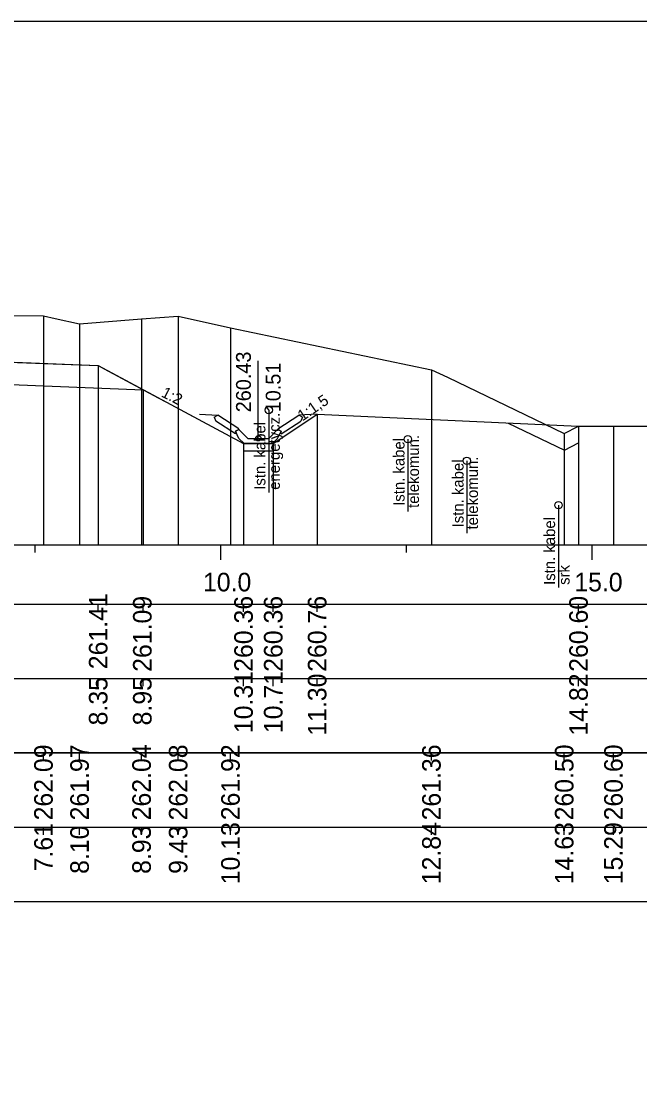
# Model space of a CAD drawing. Extents: x 6516023 to 6560129, y 5513077 to 5529206.
# Drawn here: x 6518315.53 to 6518323.86, y 5514532.41 to 5514546.66 of the extents above; entities that cross this region are included whole.
import ezdxf

# ---------------------------------------------------------------- set-up
doc = ezdxf.new("R2010")
doc.units = 0
for name, color, linetype in [('IR_default', 7, 'Continuous'), ('TOR_PRZEK_P-kable', 7, 'Continuous'), ('TOR_PRZEK_P-odwodnienie', 7, 'Continuous'), ('TOR_PRZEK_P-opisy', 7, 'Continuous'), ('TOR_PRZEK_P-schodkowanie+wymiana', 7, 'Continuous'), ('TOR_PRZEK_P-tabelka istniejace', 7, 'Continuous'), ('TOR_PRZEK_P-tabelka projektowane', 7, 'Continuous'), ('TOR_PRZEK_P-teren istniejacy', 7, 'Continuous'), ('TOR_PRZEK_P-uklad odniesienia', 7, 'Continuous'), ('TOR_PRZEK_P-warstwa ochronna I', 7, 'Continuous'), ('TOR_PRZEK_P-warstwa ochronna II', 7, 'Continuous'), ('TOR_RAMKI-ramka+tabelka 1', 7, 'Continuous')]:
    doc.layers.add(name, color=color, linetype=linetype)

msp = doc.modelspace()

# ---------------------------------------------------------------- linework, layer by layer
at = {"layer": 'IR_default'}
msp.add_lwpolyline([(6518315.354, 5514542.068), (6518316.442, 5514542.025), (6518316.563, 5514542.02), (6518316.643, 5514541.977), (6518317.369, 5514541.588), (6518317.482, 5514541.527), (6518318.52, 5514540.971), (6518318.56, 5514540.971), (6518318.92, 5514540.971), (6518318.969, 5514541.004), (6518319.415, 5514541.301), (6518319.442, 5514541.319), (6518319.511, 5514541.365), (6518319.511, 5514541.365), (6518323.031, 5514541.204)], dxfattribs=at)
at = {"layer": 'TOR_PRZEK_P-kable'}
for p, q in [((6518318.86, 5514541.422), (6518318.86, 5514540.312)), ((6518320.733, 5514541.03), (6518320.733, 5514540.056)), ((6518321.527, 5514540.739), (6518321.527, 5514539.766)), ((6518322.761, 5514540.142), (6518322.761, 5514539.032))]:
    msp.add_line(p, q, dxfattribs=at)
for centre in [(6518318.86, 5514541.422), (6518320.733, 5514541.03), (6518321.527, 5514540.739), (6518322.761, 5514540.142)]:
    msp.add_circle(centre, 0.05, dxfattribs=at)
at = {"layer": 'TOR_PRZEK_P-odwodnienie'}
for p, q in [((6518318.719, 5514541.041), (6518318.719, 5514542.085)), ((6518318.41, 5514541.1), (6518318.149, 5514541.274)), ((6518318.455, 5514541.167), (6518318.174, 5514541.354)), ((6518318.984, 5514541.167), (6518319.264, 5514541.354)), ((6518319.028, 5514541.1), (6518319.29, 5514541.274)), ((6518318.422, 5514541.117), (6518318.41, 5514541.1)), ((6518318.412, 5514541.136), (6518318.459, 5514541.16)), ((6518318.455, 5514541.167), (6518318.447, 5514541.154)), ((6518318.579, 5514541.041), (6518318.459, 5514541.16)), ((6518318.859, 5514541.041), (6518318.979, 5514541.16)), ((6518318.979, 5514541.16), (6518319.027, 5514541.136)), ((6518318.984, 5514541.167), (6518318.992, 5514541.154)), ((6518319.017, 5514541.117), (6518319.028, 5514541.1)), ((6518318.529, 5514540.971), (6518318.909, 5514540.971)), ((6518318.579, 5514541.041), (6518318.859, 5514541.041))]:
    msp.add_line(p, q, dxfattribs=at)
for points in [[(6518317.928, 5514541.365), (6518318.174, 5514541.354)], [(6518318.124, 5514541.327), (6518318.174, 5514541.354)], [(6518318.124, 5514541.327), (6518318.149, 5514541.274)], [(6518319.511, 5514541.365), (6518319.264, 5514541.354)], [(6518319.315, 5514541.327), (6518319.264, 5514541.354)], [(6518319.315, 5514541.327), (6518319.29, 5514541.274)], [(6518318.447, 5514541.154), (6518318.411, 5514541.136)], [(6518318.411, 5514541.136), (6518318.422, 5514541.117)], [(6518318.459, 5514541.041), (6518318.412, 5514541.136)], [(6518318.979, 5514541.041), (6518319.027, 5514541.136)], [(6518318.992, 5514541.154), (6518319.028, 5514541.136)], [(6518319.028, 5514541.136), (6518319.017, 5514541.117)], [(6518318.529, 5514540.971), (6518318.459, 5514541.041)], [(6518318.52, 5514540.971), (6518318.519, 5514540.971), (6518318.52, 5514540.971), (6518318.519, 5514540.97), (6518318.52, 5514540.971), (6518318.52, 5514540.97), (6518318.52, 5514540.971), (6518318.52, 5514540.971)], [(6518318.919, 5514540.971), (6518318.519, 5514540.971), (6518318.519, 5514540.871), (6518318.919, 5514540.871), (6518318.919, 5514540.971)], [(6518318.909, 5514540.971), (6518318.979, 5514541.041)], [(6518318.92, 5514540.971), (6518318.919, 5514540.971), (6518318.92, 5514540.971), (6518318.919, 5514540.97), (6518318.92, 5514540.971), (6518318.92, 5514540.97), (6518318.92, 5514540.971), (6518318.92, 5514540.971)]]:
    msp.add_lwpolyline(points, dxfattribs=at)
msp.add_circle((6518318.719, 5514541.041), 0.035, dxfattribs=at)
at = {"layer": 'TOR_PRZEK_P-schodkowanie+wymiana'}
msp.add_lwpolyline([(6518322.085, 5514541.247), (6518322.841, 5514540.881), (6518323.031, 5514540.979)], dxfattribs=at)
at = {"layer": 'TOR_PRZEK_P-tabelka istniejace'}
for p, q in [((6518315.826, 5514536.706), (6518315.826, 5514536.806)), ((6518316.312, 5514536.706), (6518316.312, 5514536.806)), ((6518317.147, 5514536.706), (6518317.147, 5514536.806)), ((6518317.64, 5514536.706), (6518317.64, 5514536.806)), ((6518318.344, 5514536.706), (6518318.344, 5514536.806)), ((6518321.05, 5514536.706), (6518321.05, 5514536.806)), ((6518322.838, 5514536.706), (6518322.838, 5514536.806)), ((6518323.501, 5514536.706), (6518323.501, 5514536.806)), ((6518272.163, 5514535.806), (6518335.963, 5514535.806)), ((6518315.826, 5514535.706), (6518315.826, 5514535.806)), ((6518316.312, 5514535.706), (6518316.312, 5514535.806)), ((6518317.147, 5514535.706), (6518317.147, 5514535.806)), ((6518317.64, 5514535.706), (6518317.64, 5514535.806)), ((6518318.344, 5514535.706), (6518318.344, 5514535.806)), ((6518321.05, 5514535.706), (6518321.05, 5514535.806)), ((6518322.838, 5514535.706), (6518322.838, 5514535.806)), ((6518323.501, 5514535.706), (6518323.501, 5514535.806))]:
    msp.add_line(p, q, dxfattribs=at)
for points in [[(6518315.826, 5514542.692), (6518315.826, 5514539.806), (6518315.826, 5514539.676), (6518315.826, 5514539.606)], [(6518317.64, 5514542.686), (6518317.64, 5514539.806), (6518317.64, 5514539.676), (6518317.64, 5514539.606)], [(6518316.312, 5514542.58), (6518316.312, 5514539.806), (6518316.312, 5514539.676), (6518316.312, 5514539.606)], [(6518317.147, 5514542.649), (6518317.147, 5514539.806), (6518317.147, 5514539.676), (6518317.147, 5514539.606)], [(6518318.344, 5514542.53), (6518318.344, 5514539.806), (6518318.344, 5514539.676), (6518318.344, 5514539.606)], [(6518321.05, 5514541.963), (6518321.05, 5514539.806), (6518321.05, 5514539.676), (6518321.05, 5514539.606)], [(6518322.838, 5514541.104), (6518322.838, 5514539.806), (6518322.838, 5514539.676), (6518322.838, 5514539.606)], [(6518323.501, 5514541.204), (6518323.501, 5514539.806), (6518323.501, 5514539.676), (6518323.501, 5514539.606)]]:
    msp.add_lwpolyline(points, dxfattribs=at)
msp.add_lwpolyline([(6518272.163, 5514536.806), (6518272.163, 5514534.806), (6518335.963, 5514534.806), (6518335.963, 5514536.806)], close=True, dxfattribs=at)
at = {"layer": 'TOR_PRZEK_P-tabelka projektowane'}
for p, q in [((6518316.563, 5514538.706), (6518316.563, 5514538.806)), ((6518317.168, 5514538.706), (6518317.168, 5514538.806)), ((6518318.52, 5514538.706), (6518318.52, 5514538.806)), ((6518318.92, 5514538.706), (6518318.92, 5514538.806)), ((6518319.511, 5514538.706), (6518319.511, 5514538.806)), ((6518323.031, 5514538.706), (6518323.031, 5514538.806)), ((6518272.163, 5514537.806), (6518335.963, 5514537.806)), ((6518316.563, 5514537.706), (6518316.563, 5514537.806)), ((6518317.168, 5514537.706), (6518317.168, 5514537.806)), ((6518318.52, 5514537.706), (6518318.52, 5514537.806)), ((6518318.92, 5514537.706), (6518318.92, 5514537.806)), ((6518319.511, 5514537.706), (6518319.511, 5514537.806)), ((6518323.031, 5514537.706), (6518323.031, 5514537.806))]:
    msp.add_line(p, q, dxfattribs=at)
for points in [[(6518316.563, 5514542.02), (6518316.563, 5514539.806), (6518316.563, 5514539.676), (6518316.563, 5514539.606)], [(6518317.168, 5514541.696), (6518317.168, 5514539.806), (6518317.168, 5514539.676), (6518317.168, 5514539.606)], [(6518319.511, 5514541.365), (6518319.511, 5514539.806), (6518319.511, 5514539.676), (6518319.511, 5514539.606)], [(6518323.031, 5514541.204), (6518323.031, 5514539.806), (6518323.031, 5514539.676), (6518323.031, 5514539.606)], [(6518318.52, 5514540.971), (6518318.52, 5514539.806), (6518318.52, 5514539.676), (6518318.52, 5514539.606)], [(6518318.92, 5514540.971), (6518318.92, 5514539.806), (6518318.92, 5514539.676), (6518318.92, 5514539.606)]]:
    msp.add_lwpolyline(points, dxfattribs=at)
msp.add_lwpolyline([(6518272.163, 5514538.806), (6518272.163, 5514536.806), (6518335.963, 5514536.806), (6518335.963, 5514538.806)], close=True, dxfattribs=at)
at = {"layer": 'TOR_PRZEK_P-teren istniejacy'}
msp.add_lwpolyline([(6518300.126, 5514542.61), (6518302.519, 5514542.624), (6518303.188, 5514542.747), (6518303.366, 5514542.824), (6518308.471, 5514542.755), (6518311.125, 5514542.788), (6518311.611, 5514542.717), (6518311.789, 5514542.674), (6518312.356, 5514542.67), (6518312.783, 5514542.663), (6518314.823, 5514542.694), (6518315.826, 5514542.692), (6518315.983, 5514542.655), (6518316.312, 5514542.58), (6518317.147, 5514542.649), (6518317.64, 5514542.686), (6518318.344, 5514542.53), (6518321.05, 5514541.963), (6518321.266, 5514541.866), (6518322.838, 5514541.104), (6518323.031, 5514541.204), (6518323.501, 5514541.204), (6518324.212, 5514541.204)], dxfattribs=at)
at = {"layer": 'TOR_PRZEK_P-uklad odniesienia'}
for p, q in [((6518275.963, 5514539.606), (6518335.963, 5514539.606)), ((6518315.713, 5514539.506), (6518315.713, 5514539.606)), ((6518318.213, 5514539.406), (6518318.213, 5514539.606)), ((6518320.713, 5514539.506), (6518320.713, 5514539.606)), ((6518323.213, 5514539.406), (6518323.213, 5514539.606))]:
    msp.add_line(p, q, dxfattribs=at)
at = {"layer": 'TOR_PRZEK_P-warstwa ochronna I'}
msp.add_lwpolyline([(6518307.451, 5514542.084), (6518306.163, 5514542.082), (6518307.463, 5514542.084), (6518308.213, 5514542.054), (6518312.263, 5514541.892), (6518317.168, 5514541.696)], dxfattribs=at)
at = {"layer": 'TOR_PRZEK_P-warstwa ochronna II'}
msp.add_lwpolyline([(6518289.955, 5514541.285), (6518290.564, 5514540.879), (6518290.964, 5514540.879), (6518293.913, 5514542.353), (6518295.913, 5514542.433), (6518297.163, 5514542.383), (6518297.913, 5514542.353), (6518300.613, 5514542.245), (6518301.013, 5514542.241), (6518303.713, 5514542.349), (6518304.463, 5514542.379), (6518306.017, 5514542.382), (6518307.463, 5514542.384), (6518308.213, 5514542.354), (6518312.263, 5514542.192), (6518316.563, 5514542.02), (6518318.52, 5514540.971), (6518318.92, 5514540.971), (6518319.511, 5514541.365), (6518323.031, 5514541.204)], dxfattribs=at)
at = {"layer": 'TOR_RAMKI-ramka+tabelka 1'}
msp.add_lwpolyline([(6518269.513, 5514546.656), (6518517.013, 5514546.656), (6518517.013, 5514518.156), (6518269.513, 5514518.156)], close=True, dxfattribs=at)

# ---------------------------------------------------------------- texts
at = {"layer": 'TOR_PRZEK_P-kable'}
for s, height, p in [('Istn. kabel', 0.14999, (6518318.815, 5514540.348)), ('energetycz.', 0.14999, (6518319.009, 5514540.348)), ('Istn. kabel', 0.14999, (6518320.688, 5514540.132)), ('telekomun.', 0.15, (6518320.883, 5514540.104)), ('Istn. kabel', 0.14999, (6518321.483, 5514539.842)), ('telekomun.', 0.15, (6518321.677, 5514539.814)), ('Istn. kabel', 0.14999, (6518322.716, 5514539.068)), ('srk', 0.15, (6518322.91, 5514539.068))]:
    msp.add_text(s, height=height, rotation=90.0511, dxfattribs=at).set_placement(p)
at = {"layer": 'TOR_PRZEK_P-odwodnienie'}
for s, p in [('260.43', (6518318.619, 5514541.391)), ('10.51', (6518319.019, 5514541.391))]:
    msp.add_text(s, height=0.2, rotation=90, dxfattribs=at).set_placement(p)
at = {"layer": 'TOR_PRZEK_P-opisy'}
for s, rotation, p in [('1:2', 332.9299, (6518317.401, 5514541.609)), ('1:1,5', 34.0701, (6518319.312, 5514541.267))]:
    msp.add_text(s, height=0.15, rotation=rotation, dxfattribs=at).set_placement(p)
at = {"layer": 'TOR_PRZEK_P-tabelka istniejace'}
for s, p in [('262.09', (6518315.951, 5514535.898)), ('261.97', (6518316.437, 5514535.898)), ('262.04', (6518317.272, 5514535.899)), ('262.08', (6518317.765, 5514535.898)), ('261.92', (6518318.469, 5514535.9)), ('261.36', (6518321.175, 5514535.898)), ('260.50', (6518322.963, 5514535.898)), ('260.60', (6518323.626, 5514535.898)), ('7.61', (6518315.951, 5514535.212)), ('10.13', (6518318.469, 5514535.038)), ('12.84', (6518321.175, 5514535.039)), ('14.63', (6518322.963, 5514535.038)), ('15.29', (6518323.626, 5514535.038)), ('8.10', (6518316.437, 5514535.178)), ('8.93', (6518317.272, 5514535.178)), ('9.43', (6518317.765, 5514535.178))]:
    msp.add_text(s, height=0.25, rotation=90, dxfattribs=at).set_placement(p)
at = {"layer": 'TOR_PRZEK_P-tabelka projektowane'}
for s, p in [('261.41', (6518316.688, 5514537.933)), ('261.09', (6518317.282, 5514537.898)), ('260.36', (6518318.645, 5514537.898)), ('260.36', (6518319.045, 5514537.898)), ('260.76', (6518319.636, 5514537.898)), ('260.60', (6518323.156, 5514537.898)), ('10.31', (6518318.645, 5514537.073)), ('10.71', (6518319.045, 5514537.073)), ('11.30', (6518319.636, 5514537.038)), ('14.82', (6518323.156, 5514537.04)), ('8.35', (6518316.688, 5514537.177)), ('8.95', (6518317.282, 5514537.177))]:
    msp.add_text(s, height=0.25, rotation=90, dxfattribs=at).set_placement(p)
at = {"layer": 'TOR_PRZEK_P-uklad odniesienia'}
for s, p in [('10.0', (6518317.974, 5514538.981)), ('15.0', (6518322.974, 5514538.981))]:
    msp.add_text(s, height=0.25, dxfattribs=at).set_placement(p)

doc.saveas('drawing.dxf')
